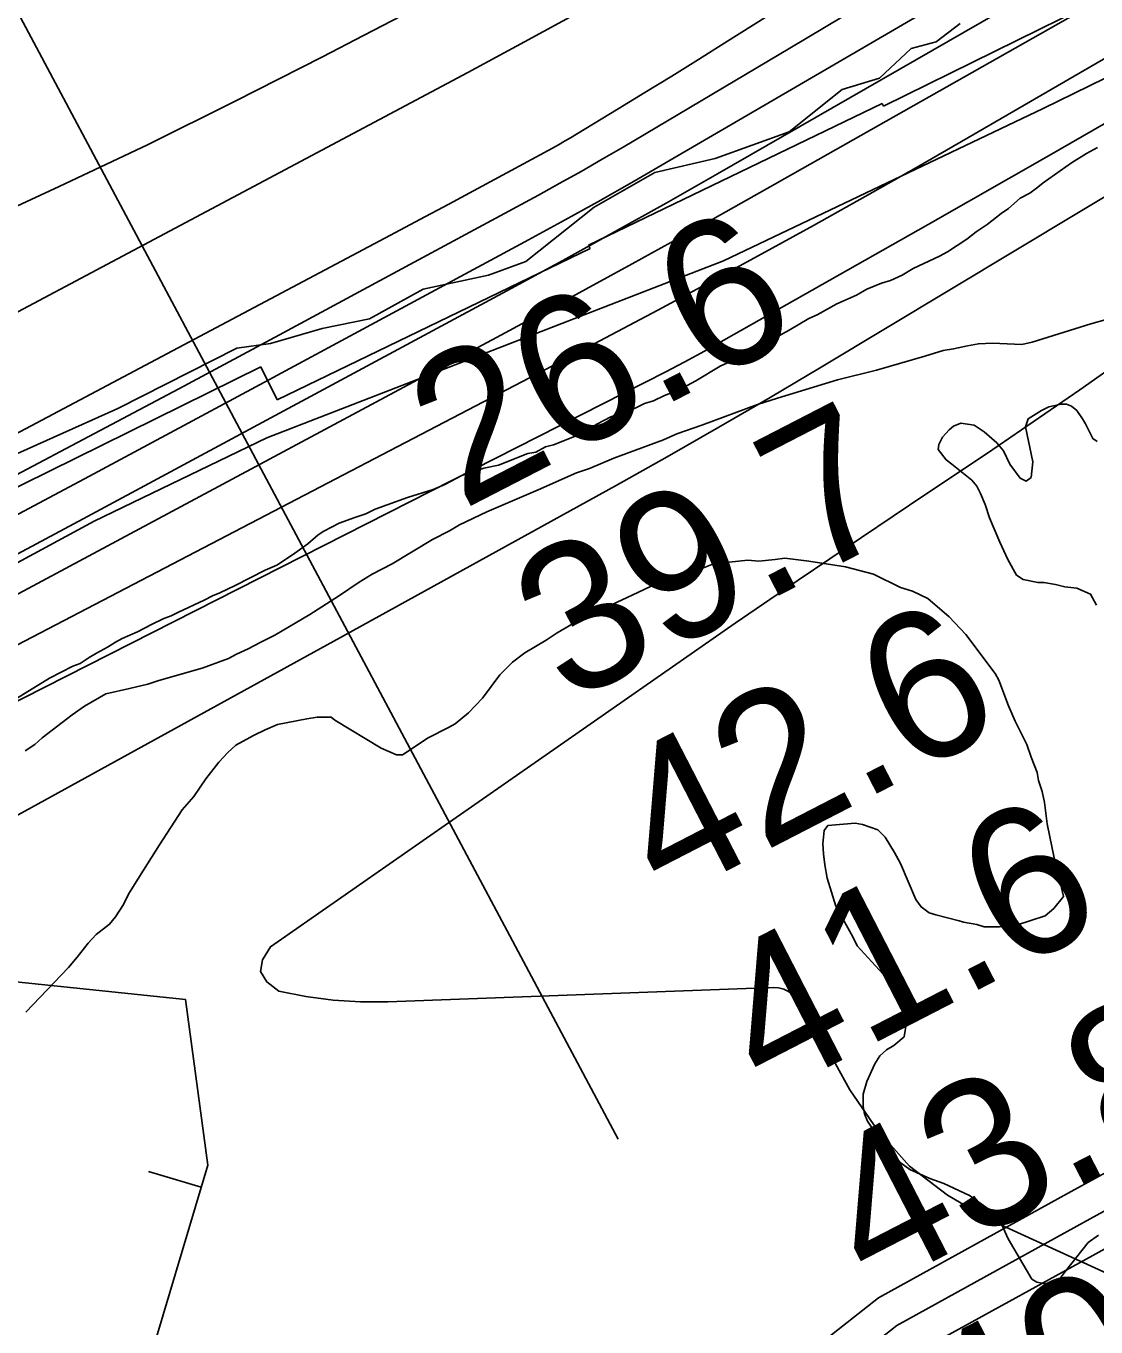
# Model space of a CAD drawing. Extents: x 3245246 to 3283090, y 806824 to 832173.
# Drawn here: x 3254815 to 3255300, y 815461 to 816050 of the extents above; entities that cross this region are included whole.
import ezdxf

# ---------------------------------------------------------------- set-up
doc = ezdxf.new("R2010")
doc.units = 0
for name, color, linetype in [('V-BORW-LINE', 7, 'Continuous'), ('V-RIVR-EDGE', 7, 'Continuous'), ('V-RIVR-RANG', 7, 'Continuous'), ('V-ROAD-CNTR', 7, 'Continuous'), ('V-RRAP-FSHR', 7, 'Continuous'), ('V-RRAP-RVMT', 7, 'Continuous'), ('V-SITE-VEGE', 7, 'Continuous'), ('V-TOPO-DPTH', 7, 'Continuous'), ('V-TOPO-MAJR', 7, 'Continuous'), ('V-TOPO-MINR', 7, 'Continuous'), ('V-TOPO-WATR', 7, 'Continuous')]:
    doc.layers.add(name, color=color, linetype=linetype)

msp = doc.modelspace()

# ---------------------------------------------------------------- linework, layer by layer
at = {"layer": 'V-BORW-LINE'}
msp.add_line((3254894.26, 815524.03), (3254870.31, 815531.19), dxfattribs=at)
for points in [[(3254635.46, 815128.3), (3254532.78, 815175.77), (3254474.17, 815193.11), (3254442.88, 815247.37), (3254420.27, 815310.32), (3254432.12, 815393.66), (3254500.36, 815427.04), (3254597.22, 815464.97), (3254666.85, 815526.87), (3254727.45, 815570.06), (3254799.95, 815618.12), (3254887.14, 815608.95), (3254897.27, 815534.06), (3254856.72, 815398.47), (3254809.75, 815291.86), (3254783.13, 815209.36), (3254763.12, 815110.3), (3254747.53, 815087.7), (3254693.69, 815098.42), (3254635.46, 815128.3)], [(3254635.46, 815128.3), (3254693.69, 815098.42), (3254747.53, 815087.7), (3254763.12, 815110.3), (3254783.13, 815209.36), (3254809.75, 815291.86), (3254856.72, 815398.47), (3254897.27, 815534.06), (3254887.14, 815608.95), (3254799.95, 815618.12), (3254727.45, 815570.06), (3254666.85, 815526.87), (3254597.22, 815464.97), (3254500.36, 815427.04), (3254451.79, 815403.29)]]:
    msp.add_lwpolyline(points, dxfattribs=at)
at = {"layer": 'V-RIVR-EDGE'}
msp.add_lwpolyline([(3254774.18, 815839.78), (3254856.42, 815876.52), (3254910.39, 815903.78), (3254925.61, 815905.91), (3254949.1, 815912.81), (3254970.41, 815917.1), (3254994.78, 815930.52), (3255024.36, 815936.96), (3255041.33, 815943.01), (3255072.25, 815967.71), (3255099.67, 815983.29), (3255127.07, 815989.74), (3255160.57, 816001.83), (3255184.53, 816020.9), (3255201.49, 816026.07), (3255215.87, 816039.51), (3255227.18, 816042.52), (3255238.07, 816050.76)], dxfattribs=at)
at = {"layer": 'V-RIVR-RANG'}
msp.add_line((3255083.1, 815545.85), (3254630.57, 816394.77), dxfattribs=at)
at = {"layer": 'V-ROAD-CNTR'}
for points in [[(3255586.18, 815686.3), (3255562.96, 815675.56), (3255458.73, 815618.16), (3255324.38, 815541.92), (3255283.6, 815519.45), (3255200.99, 815473.96), (3255145.02, 815429.85), (3255096.85, 815398.26), (3255054.59, 815362.99), (3255018.24, 815331.43), (3254942.6, 815265.45), (3254889.79, 815207.69), (3254846.4, 815158.39), (3254717.96, 815000.62)], [(3255615.34, 815681.67), (3255595.2, 815673.95), (3255569.73, 815662.16), (3255466.05, 815605.06), (3255331.7, 815528.82), (3255290.83, 815506.32), (3255209.31, 815461.42), (3255153.79, 815417.66), (3255105.8, 815386.19), (3255064.31, 815351.56), (3255028.09, 815320.12), (3254953.1, 815254.71), (3254900.96, 815197.68), (3254857.85, 815148.7), (3254729.59, 814991.15)], [(3255612.03, 815665.21), (3255576.51, 815648.77), (3255473.37, 815591.97), (3255339.02, 815515.73), (3255298.07, 815493.18), (3255217.62, 815448.87), (3255162.56, 815405.48), (3255114.75, 815374.12), (3255074.04, 815340.14), (3255037.93, 815308.8), (3254995.86, 815278.33), (3254912.13, 815187.66), (3254869.3, 815139.01), (3254741.22, 814981.68)]]:
    msp.add_lwpolyline(points, dxfattribs=at)
at = {"layer": 'V-RRAP-FSHR'}
msp.add_lwpolyline([(3253363.29, 815210.67), (3253449.01, 815243.86), (3253553.23, 815279.12), (3253669.28, 815315.28), (3253773.54, 815346.9), (3253883.99, 815377.46), (3253958.38, 815408.33), (3254029.63, 815429.64), (3254093.11, 815439.08), (3254129.57, 815450.76), (3254195.81, 815476.58), (3254265.09, 815506.05), (3254333.55, 815539.55), (3254388.98, 815566.15), (3254479.42, 815616.24), (3254548.93, 815662.09), (3254666.37, 815726.78), (3254788.96, 815794.85), (3254845.77, 815825.58), (3254923.95, 815863.31), (3255130.8, 815943.32), (3255275.55, 816012.38), (3255450.2, 816097.92)], dxfattribs=at)
at = {"layer": 'V-RRAP-RVMT'}
for p, q in [((3255339.6, 816080.57), (3255203.33, 816013.46)), ((3255339.6, 816080.57), (3255203.33, 816013.46)), ((3255202.7, 816014.66), (3255069.71, 815950.42)), ((3255202.7, 816014.66), (3255069.71, 815950.42)), ((3255203.33, 816013.46), (3255202.7, 816014.66)), ((3255203.33, 816013.46), (3255202.7, 816014.66)), ((3255070.41, 815948.93), (3254928.58, 815880.48)), ((3255070.41, 815948.93), (3254928.58, 815880.48)), ((3255069.71, 815950.42), (3255070.41, 815948.93)), ((3255069.71, 815950.42), (3255070.41, 815948.93)), ((3254921.23, 815895.33), (3254790.29, 815830.8)), ((3254921.23, 815895.33), (3254790.29, 815830.8)), ((3254928.58, 815880.48), (3254921.23, 815895.33)), ((3254928.58, 815880.48), (3254921.23, 815895.33))]:
    msp.add_line(p, q, dxfattribs=at)
at = {"layer": 'V-SITE-VEGE'}
for points in [[(3254810.54, 815745.21), (3254825.5, 815754.52), (3254836.14, 815759.83), (3254839.46, 815761.16), (3254843.45, 815763.82), (3254846.77, 815765.81), (3254851.76, 815768.46), (3254855.42, 815770.79), (3254858.41, 815772.45), (3254865.39, 815775.44), (3254871.7, 815778.76), (3254877.35, 815781.42), (3254880.68, 815782.75), (3254884, 815784.41), (3254895.63, 815789.72), (3254899.29, 815791.72), (3254902.61, 815793.04), (3254909.6, 815796.36), (3254923.22, 815803.34), (3254928.54, 815805.66), (3254935.52, 815810.31), (3254942.5, 815815.3), (3254947.16, 815819.28), (3254949.81, 815820.95), (3254956.79, 815824.6), (3254963.77, 815827.26), (3254968.76, 815828.92), (3254973.08, 815830.91), (3254978.4, 815832.9), (3254987.7, 815836.22), (3254999.34, 815839.87), (3255004.65, 815842.2), (3255012.3, 815846.18), (3255022.27, 815849.5), (3255028.92, 815850.83), (3255042.21, 815856.15), (3255045.87, 815856.81), (3255050.19, 815859.13), (3255053.84, 815860.13), (3255067.14, 815865.44), (3255073.45, 815869.43), (3255079.77, 815872.75), (3255090.74, 815876.73), (3255095.06, 815878.73), (3255099.05, 815880.06), (3255104.03, 815882.38), (3255110.68, 815885.04), (3255118.33, 815889.02), (3255129.29, 815895.67), (3255141.59, 815901.31), (3255145.58, 815903.64), (3255149.23, 815905.3), (3255154.55, 815908.62), (3255160.54, 815911.94), (3255169.51, 815917.26), (3255173.17, 815918.92), (3255182.14, 815923.9), (3255191.12, 815927.89), (3255195.77, 815930.54), (3255202.42, 815933.2), (3255206.4, 815934.53), (3255211.72, 815936.85), (3255216.71, 815939.84), (3255228.67, 815945.49), (3255232.33, 815947.48), (3255240.97, 815953.13), (3255245.29, 815956.45), (3255250.28, 815959.77), (3255256.6, 815964.75), (3255259.92, 815967.08), (3255265.24, 815971.73), (3255269.56, 815974.06), (3255273.21, 815976.71), (3255275.54, 815978.71), (3255288.5, 815987.68), (3255295.15, 815991.99), (3255300.14, 815994.65)], [(3255307.43, 815917.77), (3255297.13, 815914.79), (3255277.85, 815908.81), (3255270.54, 815906.49), (3255265.89, 815905.49), (3255259.24, 815905.83), (3255252.59, 815906.16), (3255246.28, 815905.83), (3255241.29, 815904.83), (3255234.98, 815903.51), (3255230.33, 815902.84), (3255222.02, 815900.19), (3255200.08, 815893.88), (3255182.47, 815889.57), (3255155.21, 815881.26), (3255146.24, 815878.27), (3255120.98, 815868.98), (3255109.68, 815864.99), (3255103.7, 815862.33), (3255081.1, 815854.03), (3255070.13, 815849.38), (3255064.15, 815847.39), (3255046.86, 815839.75), (3255023.6, 815829.79), (3255011.3, 815823.81), (3255006.64, 815821.16), (3254999, 815817.17), (3254980.72, 815806.21), (3254971.74, 815801.56), (3254965.76, 815797.91), (3254956.46, 815791.59), (3254943.49, 815783.29), (3254927.54, 815773.99), (3254920.89, 815770.67), (3254915.57, 815767.68), (3254910.25, 815765.35), (3254906.6, 815763.36), (3254894.63, 815759.04), (3254875.02, 815753.4), (3254870.04, 815751.74), (3254861.73, 815749.75), (3254851.09, 815747.42), (3254841.45, 815741.78), (3254835.8, 815737.79), (3254822.17, 815727.49), (3254818.85, 815724.5), (3254814.53, 815721.51)], [(3255299.75, 815787.51), (3255297.09, 815792.49), (3255290.78, 815795.15), (3255285.46, 815795.82), (3255281.14, 815796.82), (3255275.82, 815797.82), (3255273.17, 815797.82), (3255266.52, 815799.15), (3255263.53, 815801.14), (3255259.54, 815808.12), (3255255.89, 815816.1), (3255251.24, 815827.07), (3255249.25, 815833.05), (3255247.26, 815838.03), (3255245.6, 815841.36), (3255243.27, 815844.02), (3255234.3, 815851.33), (3255231.64, 815853.33), (3255227.99, 815857.98), (3255228.32, 815860.31), (3255229.98, 815863.63), (3255232.97, 815866.95), (3255234.97, 815868.61), (3255238.29, 815869.94), (3255244.27, 815868.94), (3255248.92, 815865.95), (3255254.57, 815860.96), (3255257.56, 815857.31), (3255260.55, 815851.32), (3255265.2, 815845.01), (3255267.86, 815843.68), (3255270.19, 815845.34), (3255270.86, 815852.32), (3255267.54, 815868.27), (3255268.87, 815871.93), (3255274.85, 815875.58), (3255278.17, 815877.24), (3255283.82, 815878.57), (3255286.15, 815878.57), (3255288.48, 815877.57), (3255290.8, 815875.57), (3255293.46, 815871.92), (3255294.79, 815869.59), (3255298.11, 815862.95), (3255300.1, 815861.61)], [(3254814.83, 815603.2), (3254834.11, 815623.47), (3254838.1, 815628.12), (3254843.08, 815634.43), (3254846.74, 815638.42), (3254852.72, 815643.07), (3254855.38, 815646.39), (3254859.04, 815652.04), (3254861.37, 815656.69), (3254866.35, 815664.67), (3254875.33, 815678.96), (3254885.64, 815694.91), (3254890.96, 815700.89), (3254896.28, 815708.86), (3254902.26, 815716.5), (3254906.25, 815720.82), (3254909.91, 815724.14), (3254917.89, 815728.46), (3254923.2, 815731.12), (3254928.85, 815733.44), (3254942.15, 815736.1), (3254946.8, 815736.76), (3254953.12, 815736.76), (3254954.77, 815735.43), (3254975.71, 815722.79), (3254982.69, 815719.8), (3254985.35, 815719.8), (3254996.98, 815727.44), (3255006.29, 815732.09), (3255009.28, 815733.75), (3255015.26, 815738.74), (3255021.58, 815745.38), (3255029.56, 815756.01), (3255035.21, 815761.66), (3255040.86, 815765.98), (3255050.5, 815771.62), (3255055.48, 815774.95), (3255062.79, 815779.27), (3255067.45, 815782.26), (3255075.09, 815785.24), (3255077.75, 815786.57), (3255092.04, 815793.21), (3255104.34, 815799.19), (3255111.32, 815801.19), (3255120.3, 815803.84), (3255126.28, 815806.16)], [(3255126.28, 815806.16), (3255141.9, 815807.82), (3255146.88, 815807.49), (3255154.2, 815808.15), (3255158.52, 815808.81), (3255169.48, 815807.48), (3255186.1, 815804.82), (3255198.73, 815801.49), (3255211.02, 815795.51), (3255216.34, 815793.84), (3255223.31, 815790.52), (3255232.95, 815782.21), (3255240.59, 815774.23), (3255253.88, 815756.61), (3255255.54, 815753.62), (3255259.86, 815741.99), (3255262.85, 815735.01), (3255268.16, 815724.37), (3255270.15, 815718.72), (3255272.81, 815711.74), (3255273.47, 815708.08), (3255275.13, 815703.1), (3255276.13, 815698.11), (3255277.45, 815688.48), (3255281.77, 815667.21), (3255283.43, 815661.56), (3255284.75, 815655.58), (3255280.43, 815650.26), (3255276.45, 815646.94), (3255263.48, 815642.62), (3255255.84, 815641.96), (3255248.86, 815641.96), (3255245.54, 815642.96), (3255239.56, 815643.96), (3255237.56, 815644.62), (3255226.93, 815647.28), (3255223.94, 815648.28), (3255220.28, 815650.94), (3255217.96, 815654.26), (3255210.98, 815670.55), (3255208.33, 815675.54), (3255204.01, 815682.52), (3255200.69, 815685.84), (3255193.71, 815688.17), (3255190.38, 815688.83), (3255178.09, 815687.84), (3255176.42, 815685.51), (3255175.76, 815679.53), (3255176.09, 815674.88), (3255176.75, 815669.9), (3255177.75, 815663.91), (3255181.73, 815651.28), (3255189.37, 815637.32), (3255191.37, 815633.34), (3255206.31, 815617.05), (3255210.3, 815609.73), (3255210.96, 815607.07), (3255212.62, 815602.76), (3255213.62, 815598.77), (3255212.62, 815592.12), (3255207.97, 815588.13), (3255204.64, 815586.14), (3255201.65, 815583.48), (3255199.33, 815579.83), (3255195.67, 815571.85), (3255194, 815566.2), (3255194, 815560.55), (3255194.67, 815557.23), (3255196, 815553.91), (3255199.32, 815548.92), (3255201.97, 815545.27), (3255211.27, 815534.96), (3255215.26, 815531.97), (3255224.23, 815527.98), (3255230.55, 815525.65), (3255242.18, 815520.33), (3255253.81, 815512.02), (3255255.47, 815509.02), (3255256.8, 815507.03), (3255259.79, 815500.71), (3255270.42, 815482.44), (3255272.74, 815481.11), (3255275.73, 815480.44), (3255280.39, 815480.44), (3255283.04, 815482.43), (3255285.7, 815486.09), (3255296.01, 815499.04), (3255300.66, 815502.37)]]:
    msp.add_lwpolyline(points, dxfattribs=at)
at = {"layer": 'V-TOPO-DPTH'}
for points in [[(3254743.06, 815774.34), (3254840.8, 815826.55), (3255034.57, 815930.78), (3255058.06, 815943.55), (3255081.48, 815956.44), (3255104.79, 815969.53), (3255128.02, 815982.74), (3255575.97, 816240.03)], [(3255207.97, 816067.82), (3255160.83, 816039.71), (3255085.38, 815994.89), (3255075.89, 815989.33), (3255066.34, 815983.84), (3255056.73, 815978.47), (3255047.08, 815973.18), (3254975.32, 815934.42), (3254929.71, 815909.89), (3254884.04, 815885.47), (3254838.28, 815861.21), (3254792.47, 815837.06)], [(3255207.97, 816067.82), (3255160.83, 816039.71), (3255085.38, 815994.89), (3255075.89, 815989.33), (3255066.34, 815983.84), (3255056.73, 815978.47), (3255047.08, 815973.18), (3254975.32, 815934.42), (3254929.71, 815909.89), (3254884.04, 815885.47), (3254838.28, 815861.21), (3254792.47, 815837.06)], [(3255066.43, 816056.51), (3255040.74, 816042.54), (3255015, 816028.69), (3254989.21, 816014.92), (3254775.59, 815901.41), (3254681.14, 815852.08), (3254586.24, 815803.64), (3254490.66, 815756.54), (3254394.64, 815710.33), (3254376.57, 815701.79), (3254288.98, 815661.12), (3254201.04, 815621.24), (3254112.56, 815582.56), (3254023.73, 815544.66), (3253934.41, 815507.96), (3253844.77, 815472.05), (3253754.66, 815437.32), (3253664.25, 815403.39), (3253480.14, 815335.69), (3253459.86, 815328.17), (3253439.6, 815320.6), (3253419.38, 815312.93), (3253399.19, 815305.19), (3253255.39, 815249.73)], [(3253255.39, 815249.73), (3253399.19, 815305.19), (3253419.38, 815312.93), (3253439.6, 815320.6), (3253459.86, 815328.17), (3253480.14, 815335.69), (3253664.25, 815403.39), (3253754.66, 815437.32), (3253844.77, 815472.05), (3253934.41, 815507.96), (3254023.73, 815544.66), (3254112.56, 815582.56), (3254201.04, 815621.24), (3254288.98, 815661.12), (3254376.57, 815701.79), (3254394.64, 815710.33), (3254490.66, 815756.54), (3254586.24, 815803.64), (3254681.14, 815852.08), (3254775.59, 815901.41), (3254989.21, 816014.92), (3255015, 816028.69), (3255040.74, 816042.54), (3255066.43, 816056.51)]]:
    msp.add_lwpolyline(points, dxfattribs=at)
at = {"layer": 'V-TOPO-MAJR'}
msp.add_lwpolyline([(3254463.84, 815568.01), (3255095.49, 815888.39), (3255104.43, 815893.01), (3255113.32, 815897.7), (3255122.15, 815902.51), (3255130.93, 815907.41), (3255223.44, 815959.82), (3255278.36, 815991.12), (3255333.18, 816022.6), (3255387.84, 816054.36)], dxfattribs=at)
at = {"layer": 'V-TOPO-MINR'}
for points in [[(3254486.93, 815600.71), (3255053.7, 815896.04), (3255077.39, 815908.48), (3255101.04, 815921.02), (3255124.61, 815933.7), (3255148.13, 815946.49), (3255171.56, 815959.42), (3255194.93, 815972.48), (3255218.2, 815985.7), (3255241.41, 815999.04), (3255785.53, 816314.51)], [(3254662.49, 815713.01), (3255027.93, 815908.61), (3255058.73, 815925.23), (3255089.45, 815942), (3255120.05, 815958.99), (3255150.57, 815976.12), (3255631.9, 816248.53)], [(3254743.06, 815774.34), (3254840.8, 815826.55), (3255034.57, 815930.78), (3255058.06, 815943.55), (3255081.48, 815956.44), (3255104.79, 815969.53), (3255128.02, 815982.74), (3255575.97, 816240.03)], [(3253338.5, 815263.1), (3253424.08, 815295.15), (3253435.65, 815299.39), (3253447.26, 815303.53), (3253458.92, 815307.51), (3253470.62, 815311.39), (3254230.15, 815557.38), (3254980.04, 815955.04), (3254993.2, 815962.05), (3255006.36, 815969.07), (3255019.49, 815976.13), (3255032.62, 815983.22), (3255053.32, 815994.42), (3255056.07, 815995.94), (3255058.81, 815997.48), (3255061.53, 815999.07), (3255064.23, 816000.68), (3255083.13, 816012.18), (3255095.25, 816019.59), (3255107.36, 816027.04), (3255119.42, 816034.55), (3255131.47, 816042.09), (3255267.69, 816127.8)], [(3254763.64, 815803.35), (3254841.39, 815844.7), (3254919.01, 815886.31), (3255040.83, 815951.97), (3255057.4, 815961.01), (3255073.9, 815970.16), (3255090.31, 815979.47), (3255106.66, 815988.89), (3255330.88, 816119.63)], [(3253056.29, 815191.45), (3253398.34, 815328.31), (3253414.36, 815334.73), (3253430.37, 815341.17), (3253446.36, 815347.63), (3253462.36, 815354.1), (3253527.43, 815380.5), (3253575.77, 815400.61), (3253623.86, 815421.28), (3253671.58, 815442.79), (3253719.05, 815464.87), (3254050.85, 815622.7), (3254112.36, 815651.73), (3254173.99, 815680.49), (3254235.8, 815708.87), (3254297.73, 815736.98), (3254789.68, 815958.45), (3254829.94, 815976.97), (3254869.98, 815995.95), (3254909.7, 816015.59), (3254949.2, 816035.68), (3254967.82, 816045.35), (3254997.86, 816060.92)], [(3252866, 814933.85), (3253502.57, 815192.16), (3253682.71, 815227.17), (3253947.28, 815296.25), (3254304.5, 815417.94), (3254330.22, 815431.62), (3254355.89, 815445.41), (3254604.42, 815579.99), (3254692.03, 815627.57), (3254779.57, 815675.28), (3254867, 815723.2), (3254954.35, 815771.26), (3255081.82, 815841.59), (3255105.31, 815854.71), (3255128.69, 815868.01), (3255151.93, 815881.56), (3255175.06, 815895.29), (3255438.83, 816053.74)], [(3253255.39, 815249.73), (3253399.19, 815305.19), (3253419.38, 815312.93), (3253439.6, 815320.6), (3253459.86, 815328.17), (3253480.14, 815335.69), (3253664.25, 815403.39), (3253754.66, 815437.32), (3253844.77, 815472.05), (3253934.41, 815507.96), (3254023.73, 815544.66), (3254112.56, 815582.56), (3254201.04, 815621.24), (3254288.98, 815661.12), (3254376.57, 815701.79), (3254394.64, 815710.33), (3254490.66, 815756.54), (3254586.24, 815803.64), (3254681.14, 815852.08), (3254775.59, 815901.41), (3254989.21, 816014.92), (3255015, 816028.69), (3255040.74, 816042.54), (3255066.43, 816056.51)], [(3255334.29, 815471.45), (3255251.49, 815509.27), (3255232.33, 815520.4), (3255215.06, 815533.56), (3255200.63, 815549.79), (3255188.09, 815568.06), (3255168.56, 815603.45), (3255167.22, 815605.6), (3255165.75, 815607.65), (3255164.07, 815609.53), (3255162.25, 815611.3), (3255160.23, 815612.69), (3255158.08, 815613.75), (3255155.75, 815614.28), (3255153.3, 815614.48), (3254978.78, 815607.92), (3254966.34, 815607.96), (3254953.96, 815608.67), (3254941.68, 815610.4), (3254929.47, 815612.79), (3254923.96, 815616.95), (3254921.06, 815621.61), (3254922.06, 815627), (3254925.67, 815632.89), (3255107.73, 815759.65), (3255136.14, 815779.3), (3255164.63, 815798.82), (3255193.25, 815818.17), (3255221.94, 815837.4), (3255249.88, 815855.98), (3255292.25, 815884.91), (3255334.15, 815914.49)]]:
    msp.add_lwpolyline(points, dxfattribs=at)
at = {"layer": 'V-TOPO-WATR'}
msp.add_lwpolyline([(3254792.47, 815837.06), (3254838.28, 815861.21), (3254884.04, 815885.47), (3254929.71, 815909.89), (3254975.32, 815934.42), (3255047.08, 815973.18), (3255056.73, 815978.47), (3255066.34, 815983.84), (3255075.89, 815989.33), (3255085.38, 815994.89), (3255160.83, 816039.71), (3255207.97, 816067.82)], dxfattribs=at)

# ---------------------------------------------------------------- texts
at = {"layer": 'V-RIVR-RANG'}
for s, p in [('26.6', (3255012.36, 815830.36)), ('39.7', (3255060.02, 815742.42)), ('42.6', (3255104.4, 815652.8)), ('41.6', (3255150.42, 815564.02)), ('43.8', (3255198.09, 815476.08)), ('40.6', (3255242.47, 815386.46))]:
    msp.add_text(s, height=67, rotation=27.25833, dxfattribs=at).set_placement(p)

doc.saveas('drawing.dxf')
